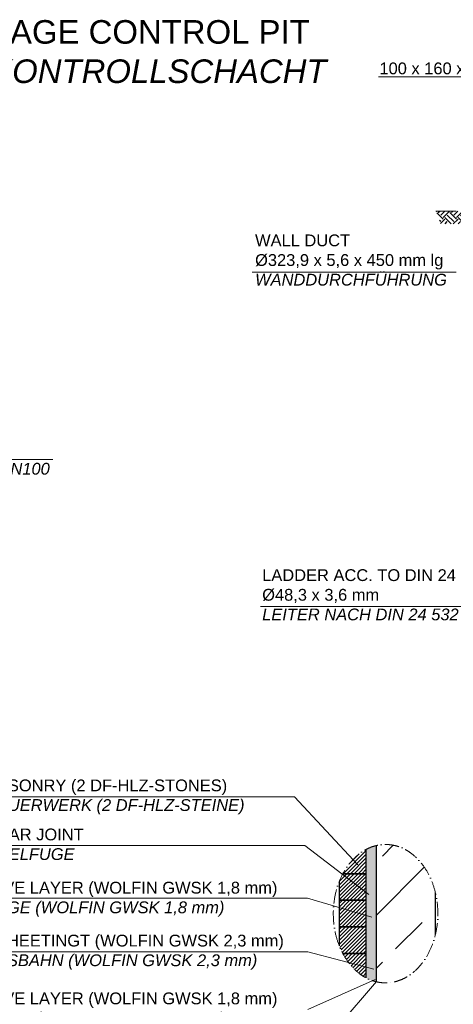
# Model space of a CAD drawing. Header units: millimetres. Extents: x -57642 to 5082813, y -177084 to 58112.
# Tile 901 of 1056: x 88399 to 92082, y -44646 to -36295. Entities that reach past the tile are written whole.
import ezdxf

# ---------------------------------------------------------------- set-up
doc = ezdxf.new("R2010")
doc.units = ezdxf.units.MM
doc.linetypes.add('ACAD_ISO10W100', pattern=[18, 12, -3, 0, -3])
doc.layers.add('Beschriftung', color=7, linetype='Continuous', lineweight=9)
doc.styles.add('LBB3.5M1000', font='isocp.shx', dxfattribs={"height": 3.5})
pattern_1 = [(45, (0, -161.223), (-15.715448, 15.715448), [])]

msp = doc.modelspace()

# ---------------------------------------------------------------- hatches: boundary and pattern name
h = msp.add_hatch()
h.set_pattern_fill('EARTH', color=256, scale=12.5, angle=45, style=0)
h.set_pattern_definition([(45, (69208.49, -368.54), (7e-15, 112.2532), [79.375, -79.375]), (45, (69187.446, -347.49), (7e-15, 112.2532), [79.375, -79.375]), (45, (69166.4, -326.445), (7e-15, 112.2532), [79.375, -79.375]), (135, (69166.4, -312.41), (-112.2532, 7e-15), [79.375, -79.375]), (135, (69187.446, -291.366), (-112.2532, 7e-15), [79.375, -79.375]), (135, (69208.49, -270.32), (-112.2532, 7e-15), [79.375, -79.375])])
h.paths.add_polyline_path([(91937.09766, -37918.31764), (91974.00076, -38027.40543), (92556.61099, -38027.40543), (92556.61099, -37918.31764)])
at = {"lineweight": 5}
h = msp.add_hatch(dxfattribs=at)
h.set_pattern_fill('ANSI31', color=256, scale=7, style=0)
h.set_pattern_definition(pattern_1)
h.paths.add_polyline_path([(91155.65441, -43518.32201), (91144.44149, -43538.50057), (91343.24066, -43538.50057), (91343.24066, -43332.16394), (91331.68436, -43338.26398), (91311.24109, -43350.67654), (91291.29981, -43364.44145), (91271.91171, -43379.52337), (91253.12656, -43395.8836), (91234.99258, -43413.48013), (91217.55632, -43432.26779), (91200.86254, -43452.19836), (91184.95409, -43473.22067), (91169.87181, -43495.28076)])
h = msp.add_hatch()
h.set_pattern_fill('AR-SAND', color=256, scale=0.4, style=0)
h.set_pattern_definition([(37.5, (-61634.257, 36532.759), (-0.6400125, 19.5765295), [0, -15.4432, 0, -17.272, 0, -16.51]), (7.5, (-61634.257, 36532.76), (17.9809313, 28.673004), [0, -8.3312, 0, -13.9192, 0, -5.334]), (327.5, (-61646.754, 36532.759), (31.6396948, 0.0574874), [0, -5.08, 0, -18.288, 0, -23.876]), (317.5, (-61646.754, 36532.76), (30.542258, 8.917173), [0, -2.54, 0, -11.9888, 0, -13.716])])
h.paths.add_polyline_path([(91385.23779, -43313.14421), (91384.40122, -43313.44042), (91369.57902, -43319.42874), (91354.92399, -43326.09697), (91343.24066, -43332.02345), (91343.24066, -44422.96788), (91345.09255, -44424.00067), (91367.33225, -44434.59897), (91385.25075, -44441.73875)])
for color, points in [(254, [(91386.26485, -43312.74006), (91385.23447, -43313.1531), (91385.23879, -44441.73399), (91389.96728, -44443.6181), (91395.23881, -44445.31997), (91395.23449, -43309.64707)]), (250, [(91403.13654, -43306.92221), (91395.23449, -43309.64707), (91395.23881, -44445.31997), (91412.93348, -44451.03252), (91415.23887, -44451.60694), (91415.23452, -43303.41457)]), (254, [(91420.16807, -43301.98415), (91415.23452, -43303.41457), (91415.23887, -44451.60694), (91425.23884, -44454.09859), (91425.23444, -43300.78858)]), (253, [(91430.0824, -43299.64455), (91425.23444, -43300.78858), (91425.23884, -44454.09859), (91430.08683, -44455.30654)])]:
    msp.add_hatch(color=color).paths.add_polyline_path(points)
at = {"lineweight": 13}
h = msp.add_hatch(dxfattribs=at)
h.set_pattern_fill('ANSI33', color=256, scale=100, style=0)
h.set_pattern_definition([(45, (-61634.26, 36532.76), (-449.0128, 449.0128), []), (45, (-61185.24, 36532.76), (-449.0128, 449.0128), [317.5, -158.75])])
h.paths.add_polyline_path([(91453.27356, -43294.98749), (91430.09555, -43300.60041), (91430.09555, -44454.40073), (91453.27356, -44460.01365), (91506.79778, -44464.29202), (91560.322, -44460.01365), (91613.06572, -44447.24092), (91664.25981, -44426.1601), (91713.15775, -44397.07859), (91759.0465, -44360.42046), (91801.25689, -44316.72027), (91839.17341, -44266.61527), (91872.24314, -44210.8361), (91899.98385, -44150.19615), (91921.99103, -44085.57968), (91930.09555, -44051.21083), (91930.09555, -43703.7903), (91921.99103, -43669.42145), (91899.98385, -43604.80498), (91872.24314, -43544.16503), (91839.17341, -43488.38586), (91801.25689, -43438.28086), (91759.0465, -43394.58067), (91713.15775, -43357.92254), (91664.25981, -43328.84103), (91613.06572, -43307.76021), (91560.322, -43294.98749), (91506.79778, -43290.70912)])
at = {"lineweight": 5}
h = msp.add_hatch(dxfattribs=at)
h.set_pattern_fill('ANSI31', color=256, scale=7, style=0)
h.set_pattern_definition(pattern_1)
h.paths.add_polyline_path([(91113.6117, -43604.80498), (91113.24066, -43605.81198), (91113.24066, -43764.50057), (91343.24066, -43764.50057), (91343.24066, -43538.50057), (91144.50651, -43538.50057), (91141.35242, -43544.16503), (91126.78875, -43573.93116)])
h = msp.add_hatch(dxfattribs=at)
h.set_pattern_fill('ANSI31', color=256, scale=7, style=0)
h.set_pattern_definition(pattern_1)
h.paths.add_polyline_path([(91343.24066, -43764.50057), (91113.24066, -43764.50057), (91113.24066, -43990.50057), (91343.24066, -43990.50057)])
h = msp.add_hatch(dxfattribs=at)
h.set_pattern_fill('ANSI31', color=256, scale=7, style=0)
h.set_pattern_definition(pattern_1)
h.paths.add_polyline_path([(91128.67691, -44185.1596), (91144.70681, -44216.50057), (91343.24066, -44216.50057), (91343.24066, -43990.50057), (91113.24066, -43990.50057), (91113.24066, -44148.64493)])
h = msp.add_hatch(dxfattribs=at)
h.set_pattern_fill('ANSI31', color=256, scale=7, style=0)
h.set_pattern_definition(pattern_1)
h.paths.add_polyline_path([(91144.70681, -44216.50057), (91149.78346, -44226.42623), (91173.46231, -44265.17885), (91199.54285, -44301.13823), (91227.83717, -44334.04529), (91258.1414, -44363.66294), (91290.23721, -44389.77778), (91323.89334, -44412.20165), (91343.24066, -44422.47517), (91343.24066, -44216.50057)])

# ---------------------------------------------------------------- linework, layer by layer
at = {"lineweight": 9}
for p, q in [((92581.01038, -36781.27403), (91446.88074, -36781.27403)), ((90372.62909, -38436.59516), (92105.67369, -38436.59516)), ((88681.84432, -40025.97363), (86467.19511, -40025.97363)), ((90732.83413, -42886.84508, -475.00001), (91270.2148, -43463.10814)), ((90821.7888, -43299.29545, -475.00001), (91365.45223, -43715.95854)), ((90843.42477, -43746.68107, -475.00001), (91389.9632, -43906.96883)), ((90845.73524, -44201.5177, -475.00001), (91405.75564, -44349.33107)), ((90846.95277, -44691.29025, -475.00001), (91419.77884, -44437.32091)), ((90848.78371, -45128.04667, -475.00001), (91428.34342, -44451.55789))]:
    msp.add_line(p, q, dxfattribs=at)
at = {"linetype": 'ACAD_ISO10W100', "lineweight": 13, "ltscale": 25}
msp.add_line((92556.61099, -37918.31764), (91933.8079, -37918.31764), dxfattribs=at)
for p, q in [((91430.09555, -44455.47171), (91430.09555, -43299.52943)), ((91930.09555, -44054.78618), (91930.09555, -43700.21495))]:
    msp.add_line(p, q)
at = {"lineweight": 9, "elevation": -475.00001}
for points in [[(90444.83518, -41272.44494), (93167.61099, -41272.44494)], [(87530.16026, -42886.84508), (90732.83413, -42886.84508)], [(87543.23098, -43299.29545), (90821.7888, -43299.29545)], [(87544.32021, -43746.68107), (90843.42477, -43746.68107)], [(87549.61238, -44201.5177), (90845.73524, -44201.5177)]]:
    msp.add_lwpolyline(points, dxfattribs=at)
for points in [[(91144.34862, -43538.50057), (91343.24066, -43538.50057), (91343.24066, -43331.96366)], [(91113.24066, -43605.74124), (91113.24066, -43764.50057), (91343.24066, -43764.50057), (91343.24066, -43538.50057)], [(91343.24066, -43538.50057), (91144.34862, -43538.50057)], [(91343.24066, -43764.50057), (91113.24066, -43764.50057), (91113.24066, -43990.50057), (91343.24066, -43990.50057), (91343.24066, -43764.50057)], [(91343.24066, -44423.03747), (91343.24066, -43764.50057)], [(91343.24066, -43990.50057), (91113.24066, -43990.50057), (91113.24066, -44149.2599)], [(91144.34862, -44216.50057), (91343.24066, -44216.50057), (91343.24066, -43990.50057)], [(91343.24066, -44216.50057), (91144.34862, -44216.50057)], [(91343.24066, -44423.03747), (91343.24066, -44216.50057)]]:
    msp.add_lwpolyline(points)
at = {"linetype": 'ACAD_ISO10W100', "lineweight": 18, "ltscale": 10}
msp.add_ellipse((91506.79778, -43877.50057), major_axis=(0, -586.79145), ratio=0.7567411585, dxfattribs=at)

# ---------------------------------------------------------------- texts
at = {"layer": 'Beschriftung', "attachment_point": 1, "style": 'LBB3.5M1000'}
for s, insert, char_height, width in [('\\pi285.13;{\\fArial|b0|i0|c0|p34;LEAKAGE CONTROL PIT\\P\\pi101.57;\\fArial|b0|i1|c0|p34;LECKKONTROLLSCHACHT}', (87317.62453, -36298.94809), 200, 3804.6383403), ('{\\fArial|b0|i0|c0|p34;100 x 160 x 6 mm}', (91454.5751, -36658.4343, -475.00001), 100, 3120.7263023), ('{\\fArial|b0|i0|c0|p34;WALL DUCT\\P%%C323,9 x 5,6 x 450 mm lg\\P\\fArial|b0|i1|c0|p34;WANDDURCHFÜHRUNG}', (90398.42666, -38117.1687, -475.00001), 100, 2003.0193205), ('{\\fArial|b0|i0|c0|p34;CABLE DUCT DN100\\P\\fArial|b0|i1|c0|p34;KABELDURCHFÜHRUNG DN100}', (86527.98935, -39887.26608, -475.00001), 100, 2682.1626056), ('{\\fArial|b0|i0|c0|p34;LADDER ACC. TO DIN 24 532\\P%%C48,3 x 3,6 mm\\P\\fArial|b0|i1|c0|p34;LEITER NACH DIN 24 532}', (90458.75202, -40956.3575, -475.00001), 100, 2018.0437927), ('{\\fArial|b0|i0|c0|p34;11,5 cm MASONRY (2 DF-HLZ-STONES)\\P\\fArial|b0|i1|c0|p34;11,5 cm MAUERWERK (2 DF-HLZ-STEINE)}', (87553.84098, -42739.67908, -475.00001), 100, 2787.8206945), ('{\\fArial|b0|i0|c0|p34;4 cm MORTAR JOINT\\P\\fArial|b0|i1|c0|p34;4 cm MÖRTELFUGE}', (87553.84098, -43155.64671, -475.00001), 100, 1431.0181624), ('{\\fArial|b0|i0|c0|p34;PROTECTIVE LAYER (WOLFIN GWSK 1,8 mm)\\P\\fArial|b0|i1|c0|p34;SCHUTZLAGE (WOLFIN GWSK 1,8 mm)}', (87553.84098, -43607.22368, -475.00001), 100, 3462.9190163), ('{\\fArial|b0|i0|c0|p34;SAELING SHEETINGT (WOLFIN GWSK 2,3 mm)\\P\\fArial|b0|i1|c0|p34;DICHTUNGSBAHN (WOLFIN GWSK 2,3 mm)}', (87553.84098, -44056.0465, -475.00001), 100, 3120.7263023), ('{\\fArial|b0|i0|c0|p34;PROTECTIVE LAYER (WOLFIN GWSK 1,8 mm)\\P\\fArial|b0|i1|c0|p34;SCHUTZLAGE (WOLFIN GWSK 1,8 mm)}', (87553.84098, -44546.19377, -475.00001), 100, 3120.7263023)]:
    msp.add_mtext(s, dxfattribs=dict(at, insert=insert, char_height=char_height, width=width))

doc.saveas('drawing.dxf')
